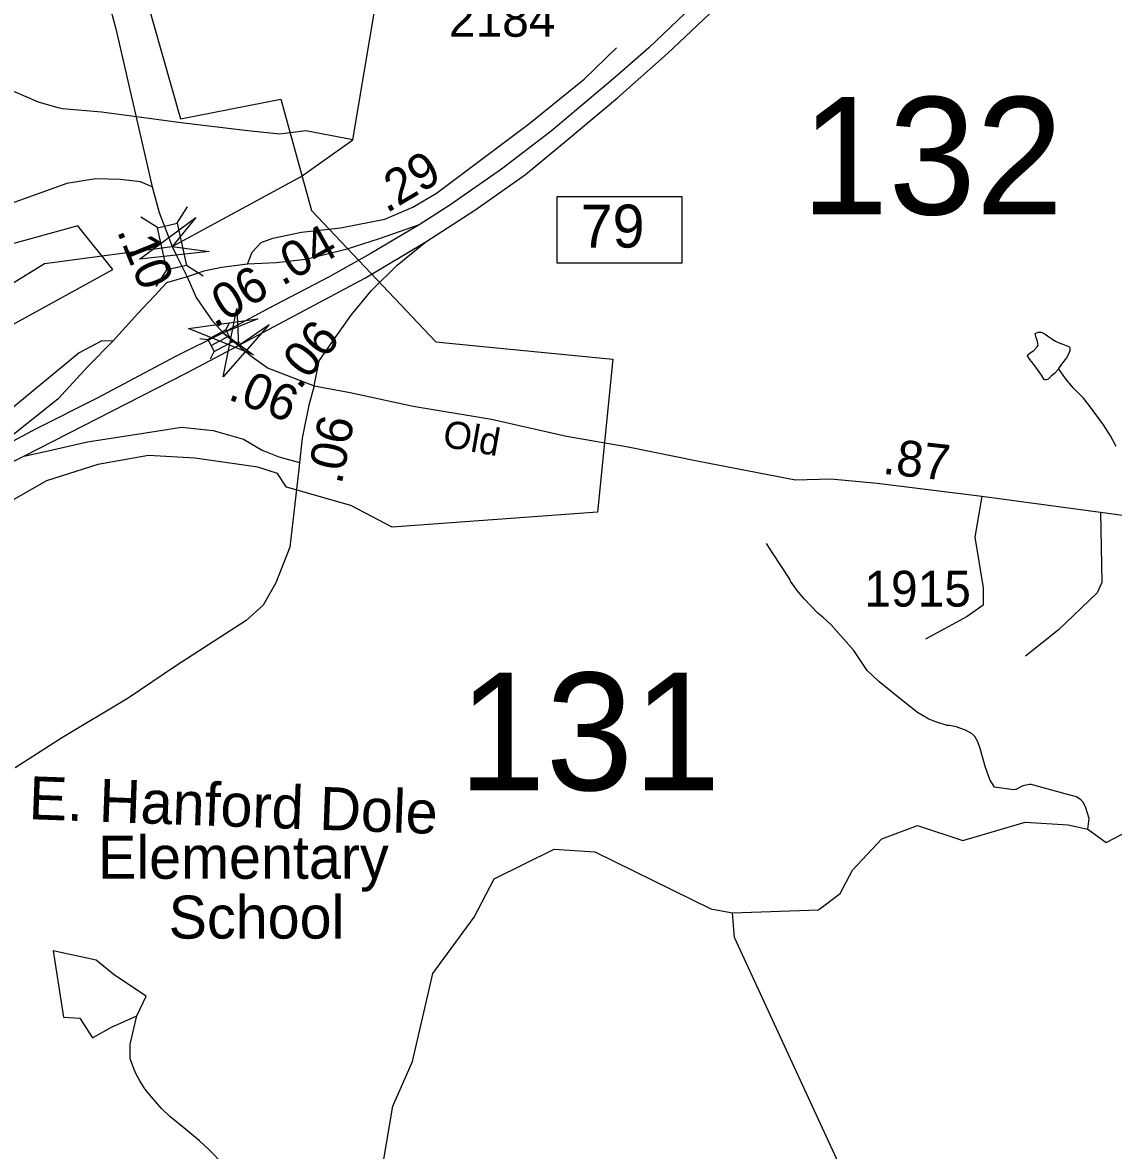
# Model space of a CAD drawing. Extents: x 1473865 to 1648260, y 639067 to 773536.
# Drawn here: x 1578991 to 1582798, y 701811 to 705749 of the extents above; entities that cross this region are included whole.
import ezdxf

# ---------------------------------------------------------------- set-up
doc = ezdxf.new("R2010")
doc.units = 0
for name, color, linetype in [('Exist Boundary Political City Limit New', 7, 'Continuous'), ('Exist Cultural Educational Facility High Label', 7, 'Continuous'), ('Exist Hydrographic Creek Single Shore', 7, 'Continuous'), ('Exist Hydrographic Misc Water Feature', 7, 'Continuous'), ('Exist Road Non-System Type 51', 7, 'Continuous'), ('Exist Road Primary Interstate Divided Center Attributed', 7, 'Continuous'), ('Exist Road Primary Interstate Interchange CELL', 7, 'Continuous'), ('Exist Road Primary Interstate Mileage Hundredths English Label', 7, 'Continuous'), ('Exist Road Primary Interstate Ramp 1 Lane Attributed', 7, 'Continuous'), ('Exist Road Primary Interstate Service Attributed', 7, 'Continuous'), ('Exist Road Primary Interstate Structure Standard Bridge CELL', 7, 'Continuous'), ('Exist Road Secondary Mileage Hundredths English Label', 7, 'Continuous'), ('Exist Road Secondary Structure Standard Bridge Attributed CELL', 7, 'Continuous'), ('Exist Road Secondary Structure Standard Bridge CELL', 7, 'Continuous'), ('Exist Road Secondary Structure Standard Bridge Number Label', 7, 'Continuous'), ('Exist Road Secondary Type 51 Attributed', 7, 'Continuous'), ('Exist Road Secondary Type 51 Label', 7, 'Continuous'), ('Exist Road Secondary Type 51 Number Label', 7, 'Continuous'), ('Map Preparation Boundary City Limit Buffer Line', 7, 'Continuous')]:
    doc.layers.add(name, color=color, linetype=linetype)

msp = doc.modelspace()

# ---------------------------------------------------------------- linework, layer by layer
at = {"layer": 'Exist Boundary Political City Limit New'}
for points in [[(1578280.4, 708542.1), (1579095.1, 707828.6), (1579650.5, 706095.8), (1579382.1, 705975.2), (1579542, 705412.8), (1579892.4, 705481.4), (1579999.1, 705092.6), (1580433.2, 704635.1), (1580585.6, 704619.9), (1581050.2, 704574.1), (1580997, 704040.4), (1580280.9, 703987.1), (1580136.2, 704063.3), (1579911.4, 704127.4), (1579880, 704174.4), (1579811.6, 704197.2), (1579592.4, 704228.6), (1579430.1, 704237.1), (1579253.5, 704205.8), (1579074.1, 704148.8), (1577652.9, 703339)], [(1577294.9, 703781.2), (1579305.9, 704886.7), (1579184, 705039.2), (1578879.4, 704955.3)]]:
    msp.add_lwpolyline(points, dxfattribs=at)
at = {"layer": 'Exist Hydrographic Creek Single Shore'}
for points in [[(1578840, 704768.3), (1579067, 704908.1), (1579512.7, 704967.9), (1579963.1, 705211.6), (1580143.8, 705340.3), (1580222.3, 705809.5), (1580277.1, 705910.2), (1580462.4, 706054.1), (1580981.1, 706405.6), (1581526.1, 706640.7), (1581704.1, 706811.1), (1581823.1, 706985.9), (1581952.1, 707259), (1582028.1, 707359.3), (1582307.2, 707586.7), (1582575.2, 707709.3)], [(1581468.1, 702640.6), (1581768.1, 702650.9), (1581844.1, 702708.5), (1581887, 702789.7), (1581989, 702899.2), (1582114.1, 702946), (1582272.1, 702893.5), (1582490.1, 702958), (1582640.1, 702948.4), (1582707.8, 702933.5), (1582772, 702886.7), (1582881.1, 702943.6)], [(1578515, 700231.9), (1578842, 700327), (1579421.1, 700617.3), (1579719.9, 700683.4), (1579960, 700951.1), (1580071.1, 701149), (1580216.1, 701575.3), (1580283, 701965.4), (1580352, 702121.6), (1580423, 702428.7), (1580567.1, 702625.9), (1580636.1, 702759.1), (1580846.1, 702863.3), (1580988.1, 702853.8), (1581393, 702655.3), (1581468.1, 702640.6)]]:
    msp.add_lwpolyline(points, dxfattribs=at)
at = {"layer": 'Exist Hydrographic Misc Water Feature'}
for points in [[(1580143.8, 705340.3), (1579979.3, 705371.6), (1579889.1, 705359.2), (1579777.3, 705371.3), (1579621.6, 705390), (1579535.3, 705400.8), (1579406.2, 705417.4), (1579266.4, 705436.6), (1579130.6, 705447.6), (1579114.7, 705452), (1579047, 705471.4), (1578959.8, 705508.5)], [(1582605.4, 704541.1), (1582603.5, 704537), (1582592.8, 704525.7), (1582580, 704514.5), (1582569.5, 704504.1), (1582563.4, 704501.7), (1582559.1, 704501.9), (1582555.4, 704503.5), (1582546.3, 704518.5), (1582532.3, 704538.5), (1582516.7, 704560.1), (1582505.5, 704572.6), (1582498.2, 704585.1), (1582498.3, 704589.2), (1582506.8, 704596.4), (1582519.3, 704604.4), (1582530, 704615.7), (1582534.4, 704621.3), (1582533, 704635.3), (1582528, 704649.3), (1582524.8, 704664.2), (1582535.2, 704668.1), (1582545, 704668.7), (1582558.8, 704661.8), (1582576, 704649.2), (1582585.9, 704642.4), (1582595.3, 704637.3), (1582610.8, 704630.4), (1582621.3, 704626.1), (1582632.5, 704621.8), (1582644.3, 704616.6), (1582645.8, 704610.8), (1582645.7, 704607.6), (1582645.4, 704602.6), (1582643, 704596.9), (1582640.7, 704591.3), (1582633.8, 704579.1), (1582616.6, 704556.4), (1582605.4, 704541.1)], [(1582806.9, 704269.5), (1582787.7, 704306), (1582762.7, 704344.3), (1582710.2, 704415.9), (1582692.6, 704437.6), (1582657.4, 704474.4), (1582629.9, 704507), (1582605.4, 704541.1)], [(1582707.8, 702933.5), (1582712.8, 702970.7), (1582701.4, 703007.1), (1582691.9, 703027), (1582684, 703035.3), (1582668.3, 703045.5), (1582654.4, 703049.9), (1582511, 703088.9), (1582505, 703089), (1582480.9, 703083.8), (1582456.6, 703071.9), (1582448.6, 703070.4), (1582382.1, 703079.2), (1582366.7, 703106.6), (1582350.7, 703147.9), (1582332.6, 703214.7), (1582324.7, 703237.9), (1582314.1, 703257), (1582304.5, 703266.2), (1582280.9, 703279), (1582249, 703290.3), (1582225.4, 703294.9), (1582217.5, 703295.1), (1582177.8, 703307.3), (1582153.9, 703316.9), (1582114.4, 703340.6), (1582063.3, 703379.4), (1581978.8, 703449.2), (1581937.9, 703487), (1581891.2, 703556.9), (1581812.9, 703646.2), (1581783.5, 703673.1), (1581765.7, 703687.4), (1581718.9, 703737.6), (1581693.4, 703766.8), (1581670.1, 703799.3), (1581668.3, 703805.9), (1581608.2, 703898.2), (1581587, 703930.6)], [(1581942, 699696.5), (1582117, 700270.7), (1582102, 700379.3), (1581889.1, 700623.2), (1581809, 700857.9), (1581856, 701250.9), (1581784.1, 701416.4), (1581837.1, 701641.8), (1581831, 701783.1), (1581475.1, 702555.1), (1581468.1, 702640.6)], [(1579693.9, 701759.8), (1579640, 701815.9), (1579608.6, 701845.2), (1579553.5, 701890.7), (1579504.4, 701929.4), (1579475.1, 701957.9), (1579426.2, 702015.5), (1579414.6, 702030.5), (1579399.1, 702056.3), (1579387.4, 702077.8), (1579379.9, 702094.4), (1579366.5, 702130.8), (1579366.3, 702180), (1579367.8, 702186.6), (1579389.1, 702281.3), (1579421.6, 702350.3), (1579312.1, 702423.4), (1579247.2, 702476.1), (1579097.1, 702508.6), (1579133.6, 702277.2), (1579190.4, 702273.1), (1579235, 702204.1), (1579301.5, 702242.1), (1579389.1, 702281.3)]]:
    msp.add_lwpolyline(points, dxfattribs=at)
at = {"layer": 'Exist Road Non-System Type 51'}
for points in [[(1579442.9, 705175.7), (1579402.7, 705192.8), (1579331.6, 705201.2), (1579245.6, 705203.9), (1579145.4, 705186.9), (1578904.5, 705101)], [(1582338.8, 704096.1), (1582314.2, 703952.9), (1582343.3, 703776.1), (1582343.3, 703715.6), (1582287.4, 703675.4), (1582142, 703597)], [(1582752.5, 704040.2), (1582757, 703794), (1582741.3, 703758.2), (1582604.9, 703628.4), (1582490.9, 703536.6)]]:
    msp.add_lwpolyline(points, dxfattribs=at)
at = {"layer": 'Exist Road Primary Interstate Divided Center Attributed'}
for points in [[(1583727.1, 710117.5), (1583683.6, 709979.3), (1583469.9, 709327.6), (1583355.3, 708945.7), (1583210.3, 708590.9), (1583141.5, 708402.6), (1583060, 708233.1), (1582767.6, 707701.8), (1582570, 707349.4), (1582431.7, 707137), (1582350.7, 707016.9), (1582100.7, 706663.4), (1581939.2, 706474.7), (1581805.8, 706309.9), (1581502.8, 705974.5), (1581176.1, 705661.3), (1581065.6, 705564.9), (1581012.8, 705518.8), (1580835.5, 705370.3), (1580662.3, 705237.7), (1580481.3, 705111.3), (1580374.3, 705043.1)], [(1580398, 704983.5), (1580569.2, 705094.5), (1580746.2, 705219), (1580895.3, 705341.6), (1581066.6, 705486.3), (1581242, 705640.8), (1581427.4, 705817.1)], [(1580374.3, 705043.1), (1580203.7, 704941.6), (1580061, 704860.9), (1579844.1, 704748.8), (1579691.3, 704666)], [(1579744.8, 704621.5), (1580187, 704857.9), (1580398, 704983.5)], [(1579691.3, 704666), (1579524.6, 704583.6), (1579251.3, 704437.8), (1579036.2, 704329.7), (1578871.4, 704242.5)], [(1578995, 704235.7), (1579562, 704525.2), (1579744.8, 704621.5)], [(1574394.4, 701897.7), (1575752.4, 702578), (1576628.7, 703036.5), (1576976.1, 703207.4), (1577558.8, 703504.6), (1577896.4, 703681.6), (1578221.9, 703838.7), (1578826.7, 704151.5), (1578995, 704235.7)]]:
    msp.add_lwpolyline(points, dxfattribs=at)
at = {"layer": 'Exist Road Primary Interstate Interchange CELL'}
msp.add_lwpolyline([(1580856.7, 705142), (1581291.6, 705142), (1581291.6, 704908.7), (1580856.7, 704908.7)], close=True, dxfattribs=at)
at = {"layer": 'Exist Road Primary Interstate Ramp 1 Lane Attributed'}
for points in [[(1580374.3, 705043.1), (1580235.4, 704994.6), (1580118.4, 704956.9), (1579979.4, 704921.5), (1579875.3, 704910.5), (1579775.2, 704905.4)], [(1580007.9, 704481.4), (1580025.4, 704568.2), (1580076.4, 704640.3), (1580137.8, 704728.1), (1580208, 704814.1), (1580297.7, 704902), (1580398, 704983.5)], [(1579775.2, 704905.4), (1579685.2, 704894.1), (1579623, 704880.7), (1579564.8, 704861.3)], [(1579564.8, 704861.3), (1579493.2, 704840.5), (1579450.7, 704795), (1579393.1, 704733.4), (1579305.9, 704637.4)], [(1579305.9, 704637.4), (1579220.9, 704550.7), (1579113.8, 704434.7), (1578871.4, 704242.5)], [(1578995, 704235.7), (1579069.9, 704252), (1579217.4, 704285.4), (1579412.4, 704315.3), (1579545, 704337), (1579655.8, 704325.3), (1579762.1, 704294.5), (1579827.5, 704256.4), (1579884.7, 704233.2), (1579957.7, 704212.7)]]:
    msp.add_lwpolyline(points, dxfattribs=at)
at = {"layer": 'Exist Road Primary Interstate Service Attributed'}
for points in [[(1579775.2, 704905.4), (1579791.6, 704947.2), (1579823.9, 704980.9), (1579864.1, 704996.7), (1579964.4, 705017.7), (1580100.5, 705032.6), (1580254.8, 705063.3), (1580353.1, 705104.5), (1580435.5, 705153.6), (1580755.8, 705394.9), (1580951, 705551.2), (1581063.4, 705661.1)], [(1579305.9, 704637.4), (1579266.9, 704637.8), (1579188.5, 704596.4), (1578892.4, 704353), (1578807.8, 704295.7), (1578689.3, 704232.7), (1577785.3, 703780.5), (1577483.2, 703627)]]:
    msp.add_lwpolyline(points, dxfattribs=at)
at = {"layer": 'Exist Road Primary Interstate Structure Standard Bridge CELL'}
for p, q in [((1579700.3, 704676), (1579712.9, 704701.3)), ((1579609.3, 704646.5), (1579637.3, 704642.7)), ((1579648.4, 704621.8), (1579711.3, 704655.1)), ((1579722.2, 704634.6), (1579750.3, 704630.8)), ((1579646.9, 704575.6), (1579659.5, 704600.8))]:
    msp.add_line(p, q, dxfattribs=at)
msp.add_lwpolyline([(1579659.5, 704600.8), (1579722.4, 704634.2), (1579700.2, 704676.1), (1579637.3, 704642.7)], close=True, dxfattribs=at)
at = {"layer": 'Exist Road Secondary Structure Standard Bridge Attributed CELL'}
for points in [[(1579641.5, 704950.5), (1579399.1, 704923.5), (1579595.5, 705068.1), (1579512.7, 704967.9)], [(1579851.8, 704695.4), (1579690.8, 704512.3), (1579738.7, 704751.4), (1579744.8, 704621.5)], [(1579796.4, 704589.6), (1579570.3, 704680.9), (1579811.8, 704714.8), (1579691.3, 704666)]]:
    msp.add_lwpolyline(points, close=True, dxfattribs=at)
at = {"layer": 'Exist Road Secondary Structure Standard Bridge CELL'}
for p, q in [((1579529, 705048.1), (1579566.1, 705106.2)), ((1579461.6, 705033.2), (1579403.5, 705070.3)), ((1579456.8, 704827.4), (1579493.9, 704885.5)), ((1579621, 704863.7), (1579562.8, 704900.8))]:
    msp.add_line(p, q, dxfattribs=at)
msp.add_lwpolyline([(1579493.9, 704885.5), (1579461.3, 705033.1), (1579530.2, 705048.3), (1579562.8, 704900.8)], close=True, dxfattribs=at)
at = {"layer": 'Exist Road Secondary Type 51 Attributed'}
for points in [[(1577495.2, 709064.6), (1577639.5, 708928.8), (1577789.2, 708801), (1578082.5, 708502.2), (1578237.4, 708364.8), (1578376.3, 708229.8), (1578598.6, 708021.8), (1578669.3, 707933.3), (1578715.1, 707856.9), (1578736.4, 707749.6), (1578785.9, 707487.5), (1578862.6, 707273.5), (1579118.3, 706499.1), (1579147.5, 706408.9), (1579163.2, 706364.7), (1579201.1, 706231.5), (1579241, 706054.4), (1579267, 705910.4), (1579316.4, 705727.8), (1579442.9, 705175.7), (1579467.5, 705086.5), (1579512.7, 704967.9)], [(1579512.7, 704967.9), (1579527.5, 704935.5), (1579564.8, 704861.3)], [(1579564.8, 704861.3), (1579596.2, 704789), (1579622, 704752.1), (1579651, 704710.7), (1579691.3, 704666)], [(1579691.3, 704666), (1579717.9, 704644), (1579744.8, 704621.5)], [(1579744.8, 704621.5), (1579792, 704581.6), (1579848.3, 704542.8), (1579861, 704537.9), (1580007.9, 704481.4)], [(1580007.9, 704481.4), (1579989.4, 704413.5), (1579966.4, 704297.7), (1579957.7, 704212.7)], [(1580007.9, 704481.4), (1580133.7, 704458.2), (1580353.5, 704410.3), (1580627.1, 704364), (1580888.8, 704305.7), (1581104.5, 704267.9), (1581350.2, 704217.7), (1581687.7, 704152.9), (1581811.1, 704155.8), (1581973.1, 704141.3), (1582338.8, 704096.1), (1582752.5, 704040.2), (1583092.4, 703993.2)], [(1579957.7, 704212.7), (1579955.4, 704189.9), (1579923.1, 703918), (1579875.1, 703793.6), (1579830.3, 703715.7), (1579771.4, 703661.4), (1579528, 703504.8), (1579359, 703390.4), (1579129.8, 703253), (1578965.2, 703147.2)]]:
    msp.add_lwpolyline(points, dxfattribs=at)
at = {"layer": 'Map Preparation Boundary City Limit Buffer Line'}
for points in [[(1578280.4, 708542.1), (1579095.1, 707828.6), (1579650.5, 706095.8), (1579382.1, 705975.2), (1579542, 705412.8), (1579892.4, 705481.4), (1579999.1, 705092.6), (1580433.2, 704635.1), (1580585.6, 704619.9), (1581050.2, 704574.1), (1580997, 704040.4), (1580280.9, 703987.1), (1580136.2, 704063.3), (1579911.4, 704127.4), (1579880, 704174.4), (1579811.6, 704197.2), (1579592.4, 704228.6), (1579430.1, 704237.1), (1579253.5, 704205.8), (1579074.1, 704148.8), (1577652.9, 703339)], [(1577294.9, 703781.2), (1579305.9, 704886.7), (1579184, 705039.2), (1578879.4, 704955.3)]]:
    msp.add_lwpolyline(points, dxfattribs=at)

# ---------------------------------------------------------------- texts
at = {"layer": 'Exist Cultural Educational Facility High Label'}
for s, rotation, p in [('E. Hanford Dole', 357.9158, (1579010.8, 702968.1)), ('Elementary', 0, (1579254.1, 702759.8)), ('School', 0, (1579500.5, 702551))]:
    msp.add_text(s, height=150, rotation=rotation, dxfattribs=at).set_placement(p)
at = {"layer": 'Exist Road Primary Interstate Interchange CELL'}
msp.add_text('79', height=150, dxfattribs=at).set_placement((1580938.1, 704963.6))
at = {"layer": 'Exist Road Primary Interstate Mileage Hundredths English Label'}
for s, rotation, p in [('.04', 29.331, (1579896, 704827.6)), ('.06', 31.5398, (1579661.3, 704680.2))]:
    msp.add_text(s, height=125, rotation=rotation, dxfattribs=at).set_placement(p)
at = {"layer": 'Exist Road Secondary Mileage Hundredths English Label'}
for s, rotation, p in [('.29', 30.8093, (1580261.1, 705081.9)), ('.10', 292.1544, (1579318.8, 705021.9)), ('.06', 50.7432, (1579956.6, 704463.4)), ('.06', 338.9454, (1579703.3, 704435)), ('.06', 78.7878, (1580104.1, 704133.8)), ('.87', 353.8001, (1581989.2, 704174.3))]:
    msp.add_text(s, height=125, rotation=rotation, dxfattribs=at).set_placement(p)
at = {"layer": 'Exist Road Secondary Structure Standard Bridge Number Label'}
for s, p in [('132', (1581707.5, 705079.1)), ('131', (1580511.7, 703069.2))]:
    msp.add_text(s, height=410.1, dxfattribs=at).set_placement(p)
at = {"layer": 'Exist Road Secondary Type 51 Label'}
msp.add_text('Old', height=95, rotation=350.0675, dxfattribs=at).set_placement((1580453, 704269.4))
at = {"layer": 'Exist Road Secondary Type 51 Number Label'}
for s, p in [('2184', (1580478.6, 705699.7)), ('1915', (1581928.4, 703710.2))]:
    msp.add_text(s, height=125, dxfattribs=at).set_placement(p)

doc.saveas('drawing.dxf')
